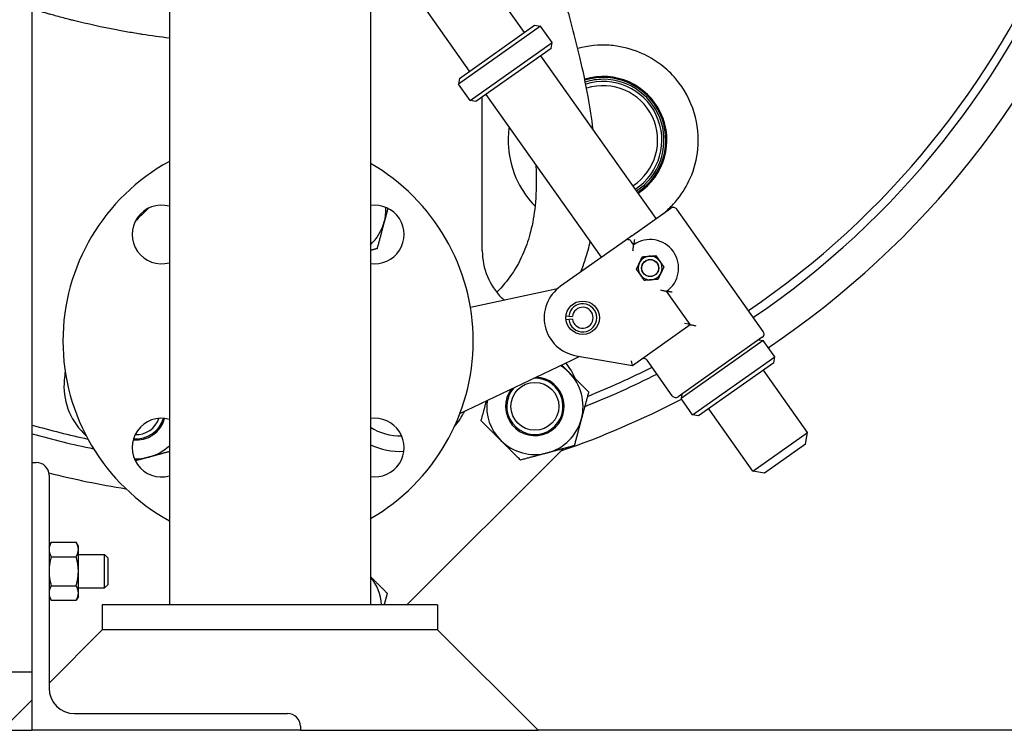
# Model space of a CAD drawing. Header units: inches. Extents: x 24 to 1128, y -58 to 748.
# Tile 545 of 656: x 1005 to 1020, y 172 to 182. Entities that reach past the tile are written whole.
import ezdxf

# ---------------------------------------------------------------- set-up
doc = ezdxf.new("R2010")
doc.units = ezdxf.units.IN
doc.header["$LTSCALE"] = 32
doc.header["$MEASUREMENT"] = 0
doc.layers.add('Visible (ANSI)', color=7, linetype='Continuous', lineweight=30)

msp = doc.modelspace()

# ---------------------------------------------------------------- linework, layer by layer
at = {"layer": 'Visible (ANSI)'}
for p, q in [((1005.61084, 172.60867), (1005.61084, 269.04801)), ((1007.65584, 261.90444), (1007.65584, 173.60867)), ((1010.65584, 261.90444), (1010.65584, 173.60867)), ((1012.95255, 182.15337), (1012.27383, 183.11252)), ((1012.13625, 181.57574), (1011.45753, 182.53489)), ((1013.19272, 182.24676), (1011.96828, 181.38031)), ((1011.9832, 181.46743), (1013.1056, 182.26168)), ((1013.1056, 182.26168), (1013.19272, 182.24676)), ((1013.36601, 182.00187), (1013.19272, 182.24676)), ((1012.14157, 181.13542), (1013.36601, 182.00187)), ((1013.3511, 181.91475), (1013.36601, 182.00187)), ((1013.3511, 181.91475), (1012.22869, 181.12051)), ((1014.91946, 179.37378), (1013.19804, 181.80645)), ((1011.9832, 181.46743), (1011.96828, 181.38031)), ((1012.14157, 181.13542), (1011.96828, 181.38031)), ((1012.22869, 181.12051), (1012.14157, 181.13542)), ((1012.32446, 178.89376), (1012.32446, 181.18828)), ((1014.10316, 178.79615), (1012.38175, 181.22881)), ((1014.5552, 179.11602), (1015.13925, 179.52931)), ((1016.51738, 177.68997), (1015.22637, 179.51439)), ((1014.5552, 179.11602), (1014.46029, 179.04886)), ((1014.46029, 179.04886), (1013.49094, 178.36292)), ((1014.58352, 178.98293), (1014.54741, 179.03395)), ((1013.30887, 178.29526), (1012.14694, 178.04781)), ((1012.64923, 178.15478), (1012.61735, 178.18666)), ((1013.4412, 178.32344), (1013.30887, 178.29526)), ((1015.42686, 177.79114), (1015.07451, 178.28908)), ((1013.57487, 177.9234), (1013.61462, 177.91862)), ((1013.61462, 177.91862), (1013.6682, 177.91218)), ((1013.61494, 177.86599), (1013.57524, 177.86073)), ((1013.66843, 177.87307), (1013.61494, 177.86599)), ((1014.56716, 177.18279), (1015.42686, 177.79114)), ((1015.42686, 177.79114), (1015.33974, 177.80605)), ((1015.42688, 177.7911), (1015.42686, 177.79114)), ((1016.50246, 177.60285), (1015.24659, 176.71416)), ((1016.51412, 177.55306), (1015.28967, 176.68661)), ((1016.44808, 177.56436), (1016.51412, 177.55306)), ((1016.68741, 177.30817), (1016.51412, 177.55306)), ((1013.65998, 177.26175), (1013.77775, 177.31794)), ((1013.72604, 177.3268), (1014.56716, 177.18279)), ((1015.46296, 176.44172), (1016.68741, 177.30817)), ((1016.67249, 177.22105), (1016.68741, 177.30817)), ((1011.99119, 176.46559), (1013.65998, 177.26175)), ((1014.56716, 177.18279), (1014.55219, 177.24876)), ((1015.15947, 176.72908), (1014.78401, 177.25967)), ((1016.67249, 177.22105), (1015.55008, 176.4268)), ((1017.17794, 176.18216), (1016.51943, 177.11274)), ((1015.30098, 176.75265), (1015.28967, 176.68661)), ((1015.46296, 176.44172), (1015.28967, 176.68661)), ((1015.55008, 176.4268), (1015.46296, 176.44172)), ((1016.36164, 175.60453), (1015.70314, 176.53511)), ((1006.37675, 176.16826), (1006.41659, 176.12841)), ((1016.36164, 175.60453), (1017.17794, 176.18216)), ((1017.1481, 176.00792), (1017.17794, 176.18216)), ((1017.1481, 176.00792), (1016.53588, 175.5747)), ((1011.20125, 173.60867), (1013.49119, 175.89861)), ((1005.61084, 171.73367), (1005.61084, 175.73367)), ((1005.61084, 175.73367), (1005.67084, 175.73367)), ((1005.86084, 175.54367), (1005.86084, 172.36367)), ((1016.53588, 175.5747), (1016.36164, 175.60453)), ((1005.86084, 174.48367), (1005.89433, 174.54168)), ((1005.89433, 174.54168), (1006.26534, 174.54168)), ((1006.29884, 174.48367), (1006.26534, 174.54168)), ((1006.29884, 174.43343), (1006.29884, 174.48367)), ((1006.29884, 174.10867), (1006.29884, 174.43343)), ((1005.89433, 174.32518), (1006.26534, 174.32518)), ((1006.29884, 174.35867), (1006.69007, 174.35867)), ((1006.69007, 173.85867), (1006.69007, 174.35867)), ((1006.73584, 174.31148), (1006.69007, 174.35867)), ((1006.73584, 174.31148), (1006.73584, 173.90586)), ((1006.29884, 173.78391), (1006.29884, 174.10867)), ((1005.89433, 173.89216), (1006.26534, 173.89216)), ((1006.29884, 173.85867), (1006.69007, 173.85867)), ((1006.29884, 173.73367), (1006.29884, 173.78391)), ((1006.73584, 173.90586), (1006.69007, 173.85867)), ((1005.86084, 173.73367), (1005.89433, 173.67566)), ((1005.89433, 173.67566), (1006.26534, 173.67566)), ((1006.29884, 173.73367), (1006.26534, 173.67566)), ((1011.65584, 173.60867), (1006.65584, 173.60867)), ((1006.65584, 173.60867), (1006.65584, 173.23367)), ((1011.65584, 173.60867), (1011.65584, 173.23367)), ((1006.65584, 173.23367), (1005.86084, 172.43867)), ((1011.65584, 173.23367), (1006.65584, 173.23367)), ((1011.65584, 173.23367), (1006.65584, 173.23367)), ((1011.65584, 173.23367), (1013.15584, 171.73367)), ((1005.23584, 172.60867), (1005.61084, 172.60867)), ((1005.61084, 172.18867), (1005.15584, 171.73367)), ((1006.24084, 171.98367), (1009.42084, 171.98367)), ((1005.15584, 171.73367), (1005.61084, 171.73367)), ((1009.61084, 171.73367), (1005.61084, 171.73367)), ((1009.61084, 171.79367), (1009.61084, 171.73367)), ((1009.61084, 171.73367), (1013.15584, 171.73367)), ((1023.62834, 171.73367), (1013.15584, 171.73367))]:
    msp.add_line(p, q, dxfattribs=at)
for centre, radius in [((1014.82901, 178.636), 0.12795), ((1014.82901, 178.636), 0.12575), ((1013.82308, 177.89355), 0.25), ((1013.10935, 176.57036), 0.3575)]:
    msp.add_circle(centre, radius, dxfattribs=at)
for centre, radius, start, end in [((1009.12834, 188.54617), 12.75, 304.209033, 76.391039), ((1009.12834, 188.54617), 12.875, 304.219473, 338.694553), ((1009.12834, 188.54617), 13.375, 303.909005, 339.527547), ((1014.12834, 180.54617), 0.95, 303.38893, 106.860064), ((1014.12834, 180.54617), 0.93437, 303.357224, 106.948168), ((1014.12834, 180.54617), 0.9075, 90, 107.109981), ((1014.12834, 180.54617), 0.875, 303.226406, 107.324597), ((1014.12834, 180.54617), 0.9075, 303.300133, 90), ((1014.12834, 180.54617), 0.8125, 303.068033, 107.80486), ((1009.12834, 177.54617), 3.06, 118.764403, 241.235597), ((1009.12834, 177.54617), 3.06, 299.945963, 60.054037), ((1007.53735, 179.13716), 0.4375, 74.286047, 285.713953), ((1010.07147, 176.60304), 4, 132.959797, 137.040203), ((1010.71933, 179.13716), 0.4375, 261.655738, 98.344262), ((1010.16779, 179.51193), 0.719, 345, 2.365047), ((1015.17535, 179.47829), 0.0625, 35.284259, 125.284259), ((1010.16779, 179.51193), 0.719, 312.749489, 345), ((1014.4964, 178.99784), 0.0625, 35.284259, 125.284259), ((1014.82901, 178.636), 0.425, 305.284259, 125.284259), ((1013.32446, 178.89376), 1, 180, 225), ((1014.82901, 178.636), 0.17717, 94.637615, 154.637615), ((1014.82901, 178.636), 0.17717, 34.637615, 94.637615), ((1014.82901, 178.636), 0.17717, 154.637615, 214.637615), ((1014.82901, 178.636), 0.17717, 334.637615, 34.637615), ((1014.82901, 178.636), 0.17717, 214.637615, 274.637615), ((1014.82901, 178.636), 0.17717, 274.637615, 334.637615), ((1013.82308, 177.89355), 0.575, 125.284259, 260.284259), ((1013.82308, 177.89355), 0.20996, 187.543354, 173.143344), ((1013.82308, 177.89355), 0.156, 187.543354, 173.143344), ((1016.46636, 177.65387), 0.0625, 305.284259, 35.284259), ((1013.10935, 176.57036), 0.719, 45, 58.061235), ((1012.78408, 176.60572), 1, 22.518043, 37.91739), ((1009.12834, 188.54617), 12.75, 291.948178, 296.701621), ((1014.73299, 177.22357), 0.0625, 35.284259, 125.284259), ((1010.07147, 176.60304), 4, 172.93826, 174.791819), ((1013.10935, 176.57036), 0.43764, 143.366795, 87.643937), ((1013.10935, 176.57036), 0.719, 345, 45), ((1009.12834, 188.54617), 12.875, 291.530926, 296.785567), ((1007.08385, 176.87536), 1, 174.791819, 225), ((1013.10935, 176.57036), 0.42, 138.401275, 92.609457), ((1015.21049, 176.76518), 0.0625, 215.284259, 305.284259), ((1013.10935, 176.57036), 0.719, 172.949496, 225), ((1009.12834, 188.54617), 13.375, 289.066187, 297.459138), ((1011.10088, 176.96876), 1.07, 318.934698, 333.995965), ((1009.12834, 188.54617), 12.75, 253.985396, 257.832657), ((1007.53735, 175.95518), 0.4375, 74.286047, 285.713953), ((1007.16258, 176.50672), 0.43764, 263.840588, 344.550623), ((1007.16258, 176.50672), 0.42, 264.284751, 344.106459), ((1007.16258, 176.50672), 0.3575, 267.251364, 341.139847), ((1010.71933, 175.95518), 0.4375, 261.655738, 98.344262), ((1013.10935, 176.57036), 0.719, 285, 345), ((1009.12834, 188.54617), 12.875, 254.144994, 258.337129), ((1011.10088, 176.96876), 0.8375, 237.900397, 271.290223), ((1007.16258, 176.50672), 0.719, 285, 313.316805), ((1011.10088, 176.96876), 1.07, 245.422321, 272.810282), ((1013.10935, 176.57036), 0.719, 225, 285), ((1012.78408, 176.60572), 1, 315, 318.140082), ((1005.67084, 175.54367), 0.19, 0, 90), ((1007.16258, 176.50672), 0.719, 267.634953, 285), ((1009.12834, 188.54617), 13.375, 255.846424, 260.876039), ((1010.10415, 173.56516), 0.719, 3.469445, 39.887464), ((1006.24084, 172.36367), 0.38, 180, 270), ((1009.42084, 171.79367), 0.19, 0, 90)]:
    msp.add_arc(centre, radius, start, end, dxfattribs=at)
for points, knots in [([(1013.97878, 180.70314), (1013.95835, 180.86827), (1013.93266, 181.03257), (1013.90307, 181.196), (1013.86843, 181.38734), (1013.8284, 181.57751), (1013.7111, 182.08247), (1013.62691, 182.39539), (1013.39575, 183.18683), (1013.23973, 183.66239), (1012.89898, 184.6457), (1012.7127, 185.15294), (1012.28626, 186.28209), (1012.04361, 186.90299), (1011.77497, 187.58128), (1011.75173, 187.63988), (1011.72847, 187.69847)], [12.01822038, 12.01822038, 12.01822038, 12.01822038, 13.27601056, 13.27601056, 13.27601056, 14.7487208, 14.7487208, 17.20844318, 17.20844318, 21.01374034, 21.01374034, 25.12685102, 25.12685102, 30.20415586, 30.20415586, 30.68434538, 30.68434538, 30.68434538, 30.68434538]), ([(1007.65584, 182.06803), (1007.52054, 182.08452), (1007.38562, 182.10329), (1007.25121, 182.12433), (1007.2407, 182.12598), (1007.2302, 182.12764), (1007.21971, 182.12931), (1007.18584, 182.1347), (1007.152, 182.14024), (1007.1182, 182.14593), (1007.04735, 182.15784), (1006.97655, 182.17041), (1006.90581, 182.18363), (1006.8935, 182.18593), (1006.88119, 182.18825), (1006.86889, 182.19059), (1006.65287, 182.23168), (1006.43755, 182.27889), (1006.22376, 182.33223), (1006.20795, 182.33617), (1006.19215, 182.34015), (1006.17635, 182.34416), (1006.10904, 182.36126), (1006.0419, 182.37896), (1005.97493, 182.39727), (1005.94591, 182.40521), (1005.91692, 182.41325), (1005.88797, 182.42142), (1005.87047, 182.42635), (1005.85299, 182.43133), (1005.83552, 182.43634), (1005.76036, 182.45792), (1005.68545, 182.48027), (1005.61084, 182.50338)], [0.4907240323, 0.4907240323, 0.4907240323, 0.4907240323, 0.498408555, 0.498408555, 0.498408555, 0.4990089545, 0.4990089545, 0.4990089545, 0.5009464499, 0.5009464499, 0.5009464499, 0.5050075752, 0.5050075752, 0.5050075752, 0.5057142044, 0.5057142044, 0.5057142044, 0.5181201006, 0.5181201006, 0.5181201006, 0.519037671, 0.519037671, 0.519037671, 0.5229476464, 0.5229476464, 0.5229476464, 0.5246422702, 0.5246422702, 0.5246422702, 0.5256664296, 0.5256664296, 0.5256664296, 0.5300728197, 0.5300728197, 0.5300728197, 0.5300728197]), ([(1014.33345, 181.94888), (1014.29479, 181.95454), (1014.25566, 181.95862), (1014.06127, 181.97069), (1013.90357, 181.95494), (1013.74981, 181.91233)], [1.09419708, 1.09419708, 1.09419708, 1.09419708, 1.40937684, 1.40937684, 2.64439541, 2.64439541, 2.64439541, 2.64439541]), ([(1014.7446, 181.82284), (1014.73506, 181.82745), (1014.72546, 181.83195), (1014.71579, 181.83635), (1014.59624, 181.89079), (1014.46768, 181.92927), (1014.33345, 181.94888)], [24.48771332, 24.48771332, 24.48771332, 24.48771332, 24.57621302, 24.57621302, 24.57621302, 25.6704101, 25.6704101, 25.6704101, 25.6704101]), ([(1015.02791, 179.45053), (1015.05408, 179.47201), (1015.07939, 179.49436), (1015.15238, 179.56358), (1015.19715, 179.61256), (1015.31574, 179.76174), (1015.3785, 179.86717), (1015.48835, 180.11754), (1015.52537, 180.26424), (1015.55723, 180.59496), (1015.53838, 180.7789), (1015.43116, 181.13758), (1015.33797, 181.31098), (1015.14732, 181.53673), (1015.07478, 181.60644), (1014.91776, 181.72765), (1014.83412, 181.77963), (1014.7446, 181.82284)], [16.44440604, 16.44440604, 16.44440604, 16.44440604, 16.70487476, 16.70487476, 17.22222007, 17.22222007, 18.2055262, 18.2055262, 19.47211713, 19.47211713, 21.07467906, 21.07467906, 22.78892133, 22.78892133, 23.65688849, 23.65688849, 24.48771332, 24.48771332, 24.48771332, 24.48771332]), ([(1012.72461, 180.74427), (1012.71056, 180.64471), (1012.70731, 180.54508), (1012.7272, 180.26128), (1012.77636, 180.08356), (1012.92128, 179.78777), (1013.00783, 179.66519), (1013.11113, 179.55878)], [6.92888857, 6.92888857, 6.92888857, 6.92888857, 7.75741211, 7.75741211, 9.32854867, 9.32854867, 10.64236072, 10.64236072, 10.64236072, 10.64236072]), ([(1013.12273, 180.18169), (1013.12535, 180.13276), (1013.12726, 180.08382), (1013.13205, 179.87712), (1013.12761, 179.71943), (1013.09826, 179.43314), (1013.07679, 179.30405), (1013.01902, 179.07583), (1012.98626, 178.97571), (1012.89607, 178.7604), (1012.83461, 178.64707), (1012.69634, 178.44574), (1012.62168, 178.35645), (1012.54002, 178.27357)], [28.19989482, 28.19989482, 28.19989482, 28.19989482, 28.57787696, 28.57787696, 29.79697559, 29.79697559, 30.8144847, 30.8144847, 31.63890101, 31.63890101, 32.64992754, 32.64992754, 33.56228101, 33.56228101, 33.56228101, 33.56228101]), ([(1014.59719, 179.06424), (1014.59717, 179.06415), (1014.59715, 179.06405), (1014.59414, 179.05036), (1014.59147, 179.03661), (1014.58778, 179.0154), (1014.58647, 179.00707), (1014.58473, 178.99512), (1014.58416, 178.99081), (1014.58352, 178.98519), (1014.58339, 178.98357), (1014.58347, 178.98303), (1014.58348, 178.98298), (1014.58349, 178.98296)], [-0.290201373, -0.290201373, -0.290201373, -0.290201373, -0.289475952, -0.289475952, -0.184412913, -0.184412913, -0.110285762, -0.110285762, -0.056535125, -0.056535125, -0.01158385, -0.01158385, -0.005559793, -0.005559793, -0.005559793, -0.005559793]), ([(1013.79495, 178.57807), (1013.82101, 178.64346), (1013.84467, 178.70976), (1013.89281, 178.86119), (1013.91592, 178.94671), (1013.93558, 179.03295)], [6.62235745, 6.62235745, 6.62235745, 6.62235745, 7.14704919, 7.14704919, 7.80831713, 7.80831713, 7.80831713, 7.80831713]), ([(1014.57174, 178.89138), (1014.57175, 178.89149), (1014.57175, 178.8916), (1014.57261, 178.90188), (1014.57364, 178.91211), (1014.57581, 178.9311), (1014.57697, 178.94005), (1014.57921, 178.95604), (1014.5803, 178.96325), (1014.58194, 178.97357), (1014.58255, 178.97721), (1014.58332, 178.98179), (1014.58352, 178.98293), (1014.58352, 178.98293)], [-0.000858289, -0.000858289, -0.000858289, -0.000858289, 0, 0, 0.077760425, 0.077760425, 0.1495995, 0.1495995, 0.217375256, 0.217375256, 0.268513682, 0.268513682, 0.313545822, 0.313545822, 0.313545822, 0.313545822]), ([(1014.98425, 178.30842), (1014.98436, 178.3084), (1014.98447, 178.30837), (1014.99445, 178.30576), (1015.00443, 178.30332), (1015.02307, 178.29905), (1015.03189, 178.29716), (1015.04772, 178.29396), (1015.05488, 178.29259), (1015.06515, 178.29071), (1015.06879, 178.29007), (1015.07336, 178.28927), (1015.07451, 178.28908), (1015.07451, 178.28908)], [-0.627949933, -0.627949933, -0.627949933, -0.627949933, -0.627091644, -0.627091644, -0.549331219, -0.549331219, -0.477492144, -0.477492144, -0.409716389, -0.409716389, -0.358577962, -0.358577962, -0.313545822, -0.313545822, -0.313545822, -0.313545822]), ([(1015.15574, 178.27492), (1015.15564, 178.27493), (1015.15555, 178.27494), (1015.14698, 178.276), (1015.13853, 178.27717), (1015.12248, 178.27961), (1015.11475, 178.28089), (1015.09999, 178.2835), (1015.09293, 178.28485), (1015.08301, 178.28688), (1015.07956, 178.28763), (1015.07559, 178.28861), (1015.07463, 178.2889), (1015.07453, 178.28905)], [-0.000733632, -0.000733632, -0.000733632, -0.000733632, 0, 0, 0.06511157, 0.06511157, 0.128764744, 0.128764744, 0.196958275, 0.196958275, 0.247743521, 0.247743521, 0.286887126, 0.286887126, 0.286887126, 0.286887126]), ([(1015.42688, 177.7911), (1015.427, 177.79094), (1015.42826, 177.79058), (1015.43308, 177.78942), (1015.43688, 177.78859), (1015.44763, 177.7863), (1015.45519, 177.78473), (1015.4703, 177.78163), (1015.47785, 177.7801), (1015.49355, 177.77696), (1015.50183, 177.77534), (1015.51022, 177.77373), (1015.51032, 177.77372), (1015.51042, 177.7737)], [-0.293634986, -0.293634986, -0.293634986, -0.293634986, -0.248683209, -0.248683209, -0.196637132, -0.196637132, -0.1260416, -0.1260416, -0.064320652, -0.064320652, 0, 0, 0.000780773, 0.000780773, 0.000780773, 0.000780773])]:
    msp.add_open_spline(points, degree=3, knots=knots, dxfattribs=at)
for points, weights in [([(1010.91639, 179.52776), (1010.88879, 179.42475), (1010.86229, 179.32584)], [1.01893980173, 1.0198224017, 1]), ([(1010.86229, 179.32584), (1010.81242, 179.13974), (1010.75485, 178.92487)], [1, 1.0379548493, 1]), ([(1010.75485, 178.92487), (1010.70393, 178.91122), (1010.65584, 178.89834)], [1, 1.00874121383, 1.0134561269]), ([(1014.66892, 178.71189), (1014.68926, 178.75479), (1014.71273, 178.80432)], [1, 1.0379548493, 1]), ([(1014.71273, 178.80432), (1014.76737, 178.80875), (1014.81469, 178.81259)], [1, 1.0379548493, 1]), ([(1014.81469, 178.81259), (1014.862, 178.81643), (1014.91664, 178.82086)], [1, 1.0379548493, 1]), ([(1014.91664, 178.82086), (1014.94779, 178.77576), (1014.97478, 178.7367)], [1, 1.0379548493, 1]), ([(1014.62511, 178.61946), (1014.64859, 178.66899), (1014.66892, 178.71189)], [1, 1.0379548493, 1]), ([(1014.97478, 178.7367), (1015.00176, 178.69764), (1015.03291, 178.65254)], [1, 1.0379548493, 1]), ([(1015.03291, 178.65254), (1015.00943, 178.60301), (1014.9891, 178.56011)], [1, 1.0379548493, 1]), ([(1014.68325, 178.5353), (1014.65626, 178.57436), (1014.62511, 178.61946)], [1, 1.0379548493, 1]), ([(1014.74138, 178.45115), (1014.71023, 178.49625), (1014.68325, 178.5353)], [1, 1.0379548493, 1]), ([(1014.9891, 178.56011), (1014.96877, 178.51722), (1014.94529, 178.46769)], [1, 1.0379548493, 1]), ([(1014.84334, 178.45942), (1014.79602, 178.45558), (1014.74138, 178.45115)], [1, 1.0379548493, 1]), ([(1014.94529, 178.46769), (1014.89065, 178.46326), (1014.84334, 178.45942)], [1, 1.0379548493, 1]), ([(1013.50752, 177.18901), (1013.56327, 177.13326), (1013.61776, 177.07877)], [1.01807659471, 1.01484276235, 1]), ([(1013.61776, 177.07877), (1013.75399, 176.94254), (1013.91129, 176.78524)], [1, 1.0379548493, 1]), ([(1013.91129, 176.78524), (1013.85371, 176.57036), (1013.80385, 176.38427)], [1, 1.0379548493, 1]), ([(1012.30741, 176.35548), (1012.35016, 176.51504), (1012.38758, 176.6547)], [1, 1.02791102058, 1.01477194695]), ([(1012.60094, 176.06195), (1012.46471, 176.19818), (1012.30741, 176.35548)], [1, 1.0379548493, 1]), ([(1013.80385, 176.38427), (1013.75399, 176.19818), (1013.69641, 175.9833)], [1, 1.0379548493, 1]), ([(1012.89447, 175.76842), (1012.73717, 175.92572), (1012.60094, 176.06195)], [1, 1.0379548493, 1]), ([(1013.69641, 175.9833), (1013.48153, 175.92572), (1013.29544, 175.87586)], [1, 1.0379548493, 1]), ([(1007.65584, 175.89453), (1007.4954, 175.85154), (1007.34867, 175.81222)], [1.01293248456, 1.02968804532, 1]), ([(1013.29544, 175.87586), (1013.10935, 175.826), (1012.89447, 175.76842)], [1, 1.0379548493, 1]), ([(1007.34867, 175.81222), (1007.24976, 175.78572), (1007.14674, 175.75812)], [1, 1.0198224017, 1.01893980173]), ([(1005.89433, 174.54168), (1005.86084, 174.48367), (1005.86084, 174.43343)], [1, 1.0379548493, 1]), ([(1006.29884, 174.43343), (1006.29884, 174.48367), (1006.26534, 174.54168)], [1, 1.0379548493, 1]), ([(1005.86084, 174.43343), (1005.86084, 174.38319), (1005.89433, 174.32518)], [1, 1.0379548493, 1]), ([(1006.26534, 174.32518), (1006.29884, 174.38319), (1006.29884, 174.43343)], [1, 1.0379548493, 1]), ([(1005.89433, 174.32518), (1005.86084, 174.20915), (1005.86084, 174.10867)], [1, 1.0379548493, 1]), ([(1006.29884, 174.10867), (1006.29884, 174.20915), (1006.26534, 174.32518)], [1, 1.0379548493, 1]), ([(1005.86084, 174.10867), (1005.86084, 174.00819), (1005.89433, 173.89216)], [1, 1.0379548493, 1]), ([(1006.26534, 173.89216), (1006.29884, 174.00819), (1006.29884, 174.10867)], [1, 1.0379548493, 1]), ([(1010.65584, 174.03029), (1010.7722, 173.91392), (1010.90609, 173.78004)], [1.00987234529, 1.03212242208, 1]), ([(1005.89433, 173.89216), (1005.86084, 173.83415), (1005.86084, 173.78391)], [1, 1.0379548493, 1]), ([(1005.86084, 173.78391), (1005.86084, 173.73367), (1005.89433, 173.67566)], [1, 1.0379548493, 1]), ([(1006.29884, 173.78391), (1006.29884, 173.83415), (1006.26534, 173.89216)], [1, 1.0379548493, 1]), ([(1006.26534, 173.67566), (1006.29884, 173.73367), (1006.29884, 173.78391)], [1, 1.0379548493, 1]), ([(1010.90609, 173.78004), (1010.88207, 173.69042), (1010.86017, 173.60867)], [1, 1.01548754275, 1.0183356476])]:
    msp.add_rational_spline(points, weights, degree=2, dxfattribs=at)

doc.saveas('drawing.dxf')
